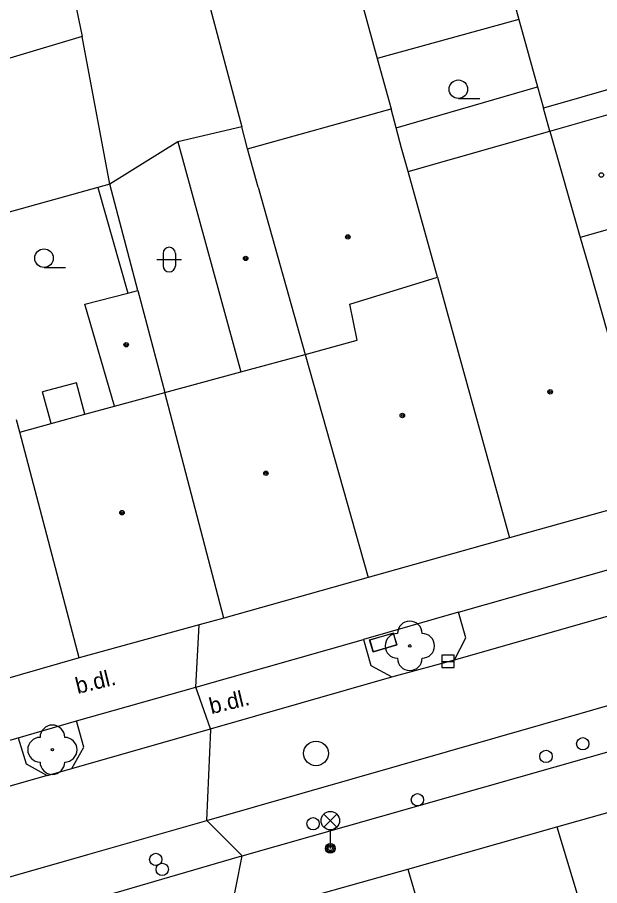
# Model space of a CAD drawing. Extents: x -596229 to -595156, y -1161237 to -1159376.
# Drawn here: x -595607.78 to -595584.19, y -1160749.89 to -1160714.69 of the extents above; entities that cross this region are included whole.
import ezdxf

# ---------------------------------------------------------------- set-up
doc = ezdxf.new("R2010")
doc.units = 0
for name, color, linetype in [('DOP - kresba z DSPS bez souradnic', 7, 'Continuous'), ('DOP - rozhrani ploch obecne', 7, 'Continuous'), ('Level 22', 7, 'Continuous'), ('Level 24', 7, 'Continuous'), ('Level 27', 7, 'Continuous'), ('Level 28', 7, 'Continuous'), ('Level 33', 7, 'Continuous'), ('Level 36', 7, 'Continuous'), ('Level 39', 7, 'Continuous'), ('slaboproud - povrch.  znaky a tel. budka skut. velikost', 7, 'Continuous'), ('Specificka linie pasportu komunikaci', 7, 'Continuous'), ('TM - budovy zdene_ betonove - VP', 7, 'Continuous'), ('TM - chodniky - VP', 7, 'Continuous'), ('TM - komunikace - VP', 7, 'Continuous'), ('TM - letecke snimky - pomocna linie', 7, 'Continuous'), ('TM - popis povrchu', 7, 'Continuous'), ('TM - rozhrani mezi zpev. plochami mezi sebou - VP', 7, 'Continuous')]:
    doc.layers.add(name, color=color, linetype=linetype)

msp = doc.modelspace()

# ---------------------------------------------------------------- linework, layer by layer
at = {"layer": 'DOP - kresba z DSPS bez souradnic'}
for points in [[(-595583.36, -1160717.48), (-595586.46, -1160718.37)], [(-595586.2, -1160719.3), (-595586.46, -1160718.37)], [(-595604.52, -1160721.59), (-595603.31, -1160725.87)], [(-595605.39, -1160729.5), (-595606.76, -1160729.87)], [(-595605.04, -1160730.77), (-595605.39, -1160729.5)], [(-595606.41, -1160731.15), (-595606.76, -1160729.87)]]:
    msp.add_lwpolyline(points, dxfattribs=at)
at = {"layer": 'DOP - rozhrani ploch obecne'}
for points in [[(-595591.82, -1160699.01), (-595587.46, -1160714.78)], [(-595597.56, -1160700.43), (-595593.2, -1160716.36)], [(-595603.28, -1160701.85), (-595598.69, -1160719.12)], [(-595606.29, -1160709.97), (-595605.16, -1160715.46)], [(-595587.46, -1160714.78), (-595593.2, -1160716.36)], [(-595587.46, -1160714.78), (-595586.7, -1160717.5)], [(-595605.16, -1160715.46), (-595613.56, -1160717.98)], [(-595604.03, -1160721.45), (-595605.16, -1160715.46)], [(-595593.2, -1160716.36), (-595592.64, -1160718.39)], [(-595586.7, -1160717.5), (-595586.46, -1160718.37)], [(-595601.28, -1160719.73), (-595604.03, -1160721.45)], [(-595604.52, -1160721.59), (-595609.92, -1160723.09)], [(-595604.03, -1160721.45), (-595604.52, -1160721.59)], [(-595602.9, -1160725.76), (-595604.03, -1160721.45)]]:
    msp.add_lwpolyline(points, dxfattribs=at)
at = {"layer": 'Level 22'}
for centre in [(-595591.88, -1160740.17), (-595606.36, -1160744.38)]:
    msp.add_circle(centre, 0.05, dxfattribs=at)
for centre, start, end in [((-595591.88, -1160739.67), 0, 180), ((-595592.38, -1160740.17), 90, 270), ((-595591.38, -1160740.17), 270, 90), ((-595591.88, -1160740.67), 180, 0), ((-595606.36, -1160743.88), 0, 180), ((-595606.86, -1160744.38), 90, 270), ((-595605.86, -1160744.38), 270, 90), ((-595606.36, -1160744.88), 180, 0)]:
    msp.add_arc(centre, 0.5, start, end, dxfattribs=at)
at = {"layer": 'Level 24'}
msp.add_lwpolyline([(-595593.358, -1160740.412), (-595592.4, -1160740.128), (-595592.542, -1160739.648), (-595593.5, -1160739.932)], close=True, dxfattribs=at)
at = {"layer": 'Level 27'}
msp.add_line((-595590.58, -1160740.8), (-595590.08, -1160740.8), dxfattribs=at)
msp.add_lwpolyline([(-595590.58, -1160741.05), (-595590.08, -1160741.05), (-595590.08, -1160740.55), (-595590.58, -1160740.55)], close=True, dxfattribs=at)
msp.add_circle((-595595.68, -1160744.53), 0.5, dxfattribs=at)
at = {"layer": 'Level 28'}
for centre in [(-595584.87, -1160744.14), (-595586.36, -1160744.65), (-595591.57, -1160746.41), (-595595.8, -1160747.38), (-595602.17, -1160748.83), (-595601.91, -1160749.23)]:
    msp.add_circle(centre, 0.25, dxfattribs=at)
at = {"layer": 'Level 33'}
for p, q in [((-595595.365, -1160747.52), (-595594.835, -1160746.99)), ((-595595.365, -1160746.99), (-595594.835, -1160747.52)), ((-595595.1, -1160747.63), (-595595.1, -1160748.38))]:
    msp.add_line(p, q, dxfattribs=at)
for centre, radius in [((-595595.1, -1160747.255), 0.375), ((-595595.1, -1160748.38), 0.2), ((-595595.1, -1160748.38), 0.145), ((-595595.1, -1160748.38), 0.0876)]:
    msp.add_circle(centre, radius, dxfattribs=at)
at = {"layer": 'Level 36'}
for p, q in [((-595589.91, -1160717.975), (-595589.035, -1160717.975)), ((-595602.126, -1160724.506), (-595601.126, -1160724.506)), ((-595601.876, -1160724.256), (-595601.876, -1160724.756)), ((-595601.376, -1160724.256), (-595601.376, -1160724.756)), ((-595606.7, -1160724.825), (-595605.825, -1160724.825))]:
    msp.add_line(p, q, dxfattribs=at)
for centre in [(-595589.91, -1160717.6), (-595606.7, -1160724.45)]:
    msp.add_circle(centre, 0.375, dxfattribs=at)
for centre, start, end in [((-595601.626, -1160724.256), 0, 180), ((-595601.626, -1160724.756), 180, 0)]:
    msp.add_arc(centre, 0.25, start, end, dxfattribs=at)
at = {"layer": 'Level 39'}
for centre, radius in [((-595584.12, -1160721.08), 0.09), ((-595594.39, -1160723.59), 0.09), ((-595594.39, -1160723.59), 0.0398), ((-595598.53, -1160724.46), 0.09), ((-595598.53, -1160724.46), 0.0398), ((-595603.37, -1160727.96), 0.09), ((-595603.37, -1160727.96), 0.0398), ((-595586.19, -1160729.87), 0.09), ((-595586.19, -1160729.87), 0.0398), ((-595592.18, -1160730.83), 0.09), ((-595592.18, -1160730.83), 0.0398), ((-595597.71, -1160733.17), 0.09), ((-595597.71, -1160733.17), 0.0398), ((-595603.54, -1160734.77), 0.09), ((-595603.54, -1160734.77), 0.0398)]:
    msp.add_circle(centre, radius, dxfattribs=at)
at = {"layer": 'slaboproud - povrch.  znaky a tel. budka skut. velikost'}
msp.add_lwpolyline([(-595593.51, -1160739.93), (-595592.55, -1160739.65), (-595592.41, -1160740.13), (-595593.36, -1160740.41), (-595593.51, -1160739.93)], dxfattribs=at)
at = {"layer": 'Specificka linie pasportu komunikaci'}
for points in [[(-595600.55, -1160741.84), (-595600.42, -1160739.32)], [(-595599.96, -1160743.53), (-595600.55, -1160741.84)], [(-595600.11, -1160747.25), (-595599.94, -1160743.58), (-595599.96, -1160743.53)], [(-595598.67, -1160748.68), (-595600.11, -1160747.25)], [(-595599.18, -1160751.28), (-595598.67, -1160748.68)]]:
    msp.add_lwpolyline(points, dxfattribs=at)
at = {"layer": 'TM - budovy zdene_ betonove - VP'}
for points in [[(-595592.43, -1160719.17), (-595592.64, -1160718.39)], [(-595586.2, -1160719.3), (-595583.18, -1160718.44)], [(-595598.69, -1160719.12), (-595601.28, -1160719.73)], [(-595598.45, -1160720.02), (-595598.69, -1160719.12)], [(-595591.95, -1160720.94), (-595592.21, -1160719.99), (-595592.43, -1160719.17)], [(-595591.95, -1160720.94), (-595586.2, -1160719.3)], [(-595586.2, -1160719.3), (-595584.97, -1160723.61)], [(-595601.28, -1160719.73), (-595598.73, -1160729.06)], [(-595598.03, -1160721.57), (-595598.45, -1160720.02)], [(-595590.76, -1160725.22), (-595591.95, -1160720.94)], [(-595598.03, -1160721.57), (-595596.12, -1160728.35)], [(-595581.94, -1160722.75), (-595584.97, -1160723.61)], [(-595584.97, -1160723.61), (-595584.59, -1160724.95)], [(-595594.31, -1160726.31), (-595590.76, -1160725.22)], [(-595590.76, -1160725.22), (-595590.38, -1160726.6)], [(-595584.59, -1160724.95), (-595581.98, -1160734.15)], [(-595605.05, -1160726.32), (-595603.31, -1160725.87)], [(-595603.31, -1160725.87), (-595602.9, -1160725.76)], [(-595602.9, -1160725.76), (-595601.81, -1160729.89)], [(-595603.85, -1160730.45), (-595605.05, -1160726.32)], [(-595594.01, -1160727.78), (-595594.31, -1160726.31)], [(-595590.38, -1160726.6), (-595587.84, -1160735.79)], [(-595596.12, -1160728.35), (-595594.01, -1160727.78)], [(-595598.73, -1160729.06), (-595596.12, -1160728.35)], [(-595596.12, -1160728.35), (-595593.57, -1160737.4)], [(-595601.81, -1160729.89), (-595598.73, -1160729.06)], [(-595603.85, -1160730.45), (-595601.81, -1160729.89)], [(-595599.41, -1160739.04), (-595601.81, -1160729.89)], [(-595605.04, -1160730.77), (-595603.85, -1160730.45)], [(-595606.41, -1160731.15), (-595605.04, -1160730.77)], [(-595607.68, -1160731.5), (-595607.81, -1160731.01)], [(-595607.68, -1160731.5), (-595606.41, -1160731.15)], [(-595605.27, -1160740.66), (-595607.68, -1160731.5)], [(-595581.98, -1160734.15), (-595587.84, -1160735.79)], [(-595587.84, -1160735.79), (-595593.57, -1160737.4)], [(-595593.57, -1160737.4), (-595599.41, -1160739.04)], [(-595599.41, -1160739.04), (-595600.42, -1160739.32)], [(-595600.42, -1160739.32), (-595605.27, -1160740.66)], [(-595605.27, -1160740.66), (-595613.96, -1160743.16)], [(-595585.92, -1160747.51), (-595579.87, -1160745.8)], [(-595591.96, -1160749.22), (-595585.92, -1160747.51)], [(-595585.92, -1160747.51), (-595583.1, -1160756.86)], [(-595598.02, -1160750.93), (-595591.96, -1160749.22)], [(-595591.96, -1160749.22), (-595589.22, -1160758.6)]]:
    msp.add_lwpolyline(points, dxfattribs=at)
at = {"layer": 'TM - chodniky - VP'}
for points in [[(-595589.9, -1160738.8), (-595593.76, -1160739.91)], [(-595607.75, -1160743.9), (-595605.38, -1160743.21)]]:
    msp.add_lwpolyline(points, dxfattribs=at)
at = {"layer": 'TM - komunikace - VP'}
for points in [[(-595598.67, -1160748.68), (-595580.39, -1160743.48), (-595562.55, -1160738.39), (-595535.29, -1160730.62), (-595534.78, -1160730.51)], [(-595589.9, -1160738.8), (-595577.25, -1160735.21)], [(-595590.07, -1160740.74), (-595589.61, -1160739.85), (-595589.9, -1160738.8)], [(-595600.55, -1160741.84), (-595593.76, -1160739.91)], [(-595593.76, -1160739.91), (-595593.46, -1160740.96), (-595592.61, -1160741.43)], [(-595592.61, -1160741.43), (-595590.07, -1160740.74)], [(-595605.38, -1160743.21), (-595600.55, -1160741.84)], [(-595605.58, -1160745.14), (-595605.09, -1160744.27), (-595605.38, -1160743.21)], [(-595619.44, -1160747.24), (-595607.75, -1160743.9)], [(-595607.75, -1160743.9), (-595607.43, -1160744.95), (-595606.57, -1160745.43)], [(-595606.57, -1160745.43), (-595605.58, -1160745.14)], [(-595618.59, -1160754.41), (-595603.45, -1160750.08), (-595598.78, -1160748.71), (-595598.67, -1160748.68)]]:
    msp.add_lwpolyline(points, dxfattribs=at)
at = {"layer": 'TM - letecke snimky - pomocna linie'}
for points in [[(-595592.43, -1160719.17), (-595586.7, -1160717.5)], [(-595598.45, -1160720.02), (-595592.64, -1160718.39)]]:
    msp.add_lwpolyline(points, dxfattribs=at)
at = {"layer": 'TM - rozhrani mezi zpev. plochami mezi sebou - VP'}
for points in [[(-595600.11, -1160747.25), (-595580.6, -1160741.65), (-595562.76, -1160736.57), (-595535, -1160728.7)], [(-595590.07, -1160740.74), (-595576.06, -1160736.73)], [(-595599.96, -1160743.53), (-595592.61, -1160741.43)], [(-595605.58, -1160745.14), (-595599.96, -1160743.53)], [(-595606.57, -1160745.43), (-595620.56, -1160749.43)], [(-595619.7, -1160752.86), (-595604.92, -1160748.63), (-595600.11, -1160747.25)]]:
    msp.add_lwpolyline(points, dxfattribs=at)

# ---------------------------------------------------------------- texts
at = {"layer": 'TM - popis povrchu'}
for p in [(-595605.34, -1160742.12), (-595599.92, -1160742.94)]:
    msp.add_text('b.dl.', height=0.65, rotation=13.64, dxfattribs=at).set_placement(p)

doc.saveas('drawing.dxf')
